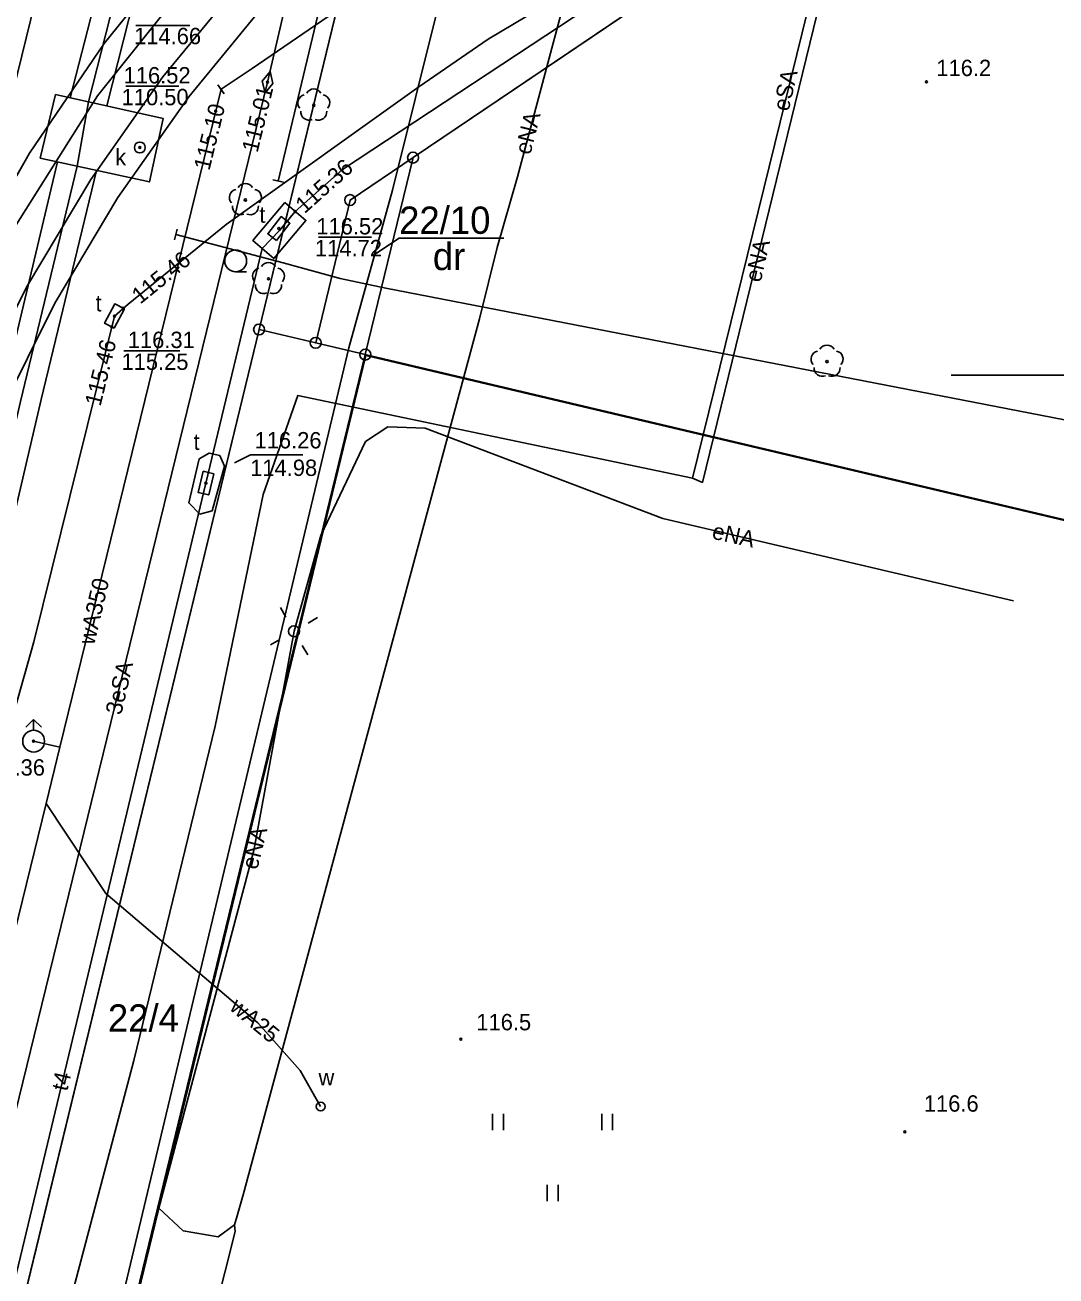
# Model space of a CAD drawing. Extents: x 6424617 to 6425697, y 5665845 to 5667190.
# Drawn here: x 6425452.6 to 6425499.8, y 5666658.7 to 5666716 of the extents above; entities that cross this region are included whole.
import ezdxf

# ---------------------------------------------------------------- set-up
doc = ezdxf.new("R2010")
doc.units = 0
for name, color, linetype in [('Warstwa 1', 7, 'Continuous'), ('Warstwa 10', 7, 'Continuous'), ('Warstwa 11', 7, 'Continuous'), ('Warstwa 12', 7, 'Continuous'), ('Warstwa 13', 7, 'Continuous'), ('Warstwa 14', 7, 'Continuous'), ('Warstwa 15', 7, 'Continuous'), ('Warstwa 16', 7, 'Continuous'), ('Warstwa 19', 7, 'Continuous'), ('Warstwa 2', 7, 'Continuous'), ('Warstwa 20', 7, 'Continuous'), ('Warstwa 4', 7, 'Continuous'), ('Warstwa 5', 7, 'Continuous'), ('Warstwa 6', 7, 'Continuous'), ('Warstwa 61', 7, 'Continuous'), ('Warstwa 63', 7, 'Continuous'), ('Warstwa 8', 7, 'Continuous'), ('Warstwa 9', 7, 'Continuous')]:
    doc.layers.add(name, color=color, linetype=linetype)

msp = doc.modelspace()

# ---------------------------------------------------------------- linework, layer by layer
at = {"layer": 'Warstwa 1'}
for p, q in [((6425470.358, 5666709.972), (6425533.169, 5666752.354)), ((6425470.358, 5666709.972), (6425533.169, 5666752.354)), ((6425463.303, 5666702.097), (6425474.6, 5666748.65)), ((6425463.303, 5666702.097), (6425474.6, 5666748.65)), ((6425467.474, 5666708.027), (6425470.358, 5666709.972)), ((6425467.474, 5666708.027), (6425470.358, 5666709.972)), ((6425468.169, 5666700.949), (6425470.358, 5666709.972)), ((6425468.169, 5666700.949), (6425470.358, 5666709.972)), ((6425465.896, 5666701.486), (6425467.474, 5666708.027)), ((6425465.896, 5666701.486), (6425467.474, 5666708.027)), ((6425433.754, 5666580.312), (6425463.303, 5666702.097)), ((6425433.754, 5666580.312), (6425463.303, 5666702.097)), ((6425463.303, 5666702.097), (6425465.896, 5666701.486)), ((6425463.303, 5666702.097), (6425465.896, 5666701.486)), ((6425465.896, 5666701.486), (6425468.169, 5666700.949)), ((6425465.896, 5666701.486), (6425468.169, 5666700.949)), ((6425453.765, 5666641.752), (6425468.169, 5666700.949)), ((6425453.765, 5666641.752), (6425468.169, 5666700.949)), ((6425468.169, 5666700.949), (6425518.953, 5666688.95)), ((6425468.169, 5666700.949), (6425518.953, 5666688.95))]:
    msp.add_line(p, q, dxfattribs=at)
at = {"layer": 'Warstwa 10'}
for points in [[(6425511.502, 5666812.229), (6425505.347, 5666785.804), (6425490.939, 5666726.925), (6425483.148, 5666695.285), (6425465.075, 5666699.074), (6425463.492, 5666694.538), (6425461.289, 5666683.928), (6425457.56, 5666668.611), (6425452.397, 5666649.025), (6425443.501, 5666614.107), (6425444.454, 5666609.948), (6425442.828, 5666607.233), (6425442.381, 5666606.077), (6425439.907, 5666599.491), (6425438.985, 5666589.841), (6425438.533, 5666586.618), (6425438.687, 5666584.707), (6425442.314, 5666582.223), (6425462.873, 5666574.552), (6425461.354, 5666569.137), (6425473.214, 5666563.224), (6425473.065, 5666562.687)], [(6425459.42, 5666646.31), (6425459.59, 5666646.96), (6425454.75, 5666648.16), (6425467.42, 5666701.26), (6425469.42, 5666708.48), (6425473.62, 5666725.35), (6425475.76, 5666727.13), (6425480.9, 5666730.48), (6425485.17, 5666732.76), (6425510.63, 5666747.63), (6425535.355, 5666762.106)], [(6425535.104, 5666760.988), (6425520.94, 5666752.62), (6425500.12, 5666740.53), (6425498.27, 5666739.4), (6425482.04, 5666730.18), (6425480.23, 5666729.09), (6425473, 5666724.42), (6425467.84, 5666720.36), (6425466.02, 5666719.12), (6425465.22, 5666718.37), (6425464.63, 5666717.5), (6425463.69, 5666713.42)], [(6425463.69, 5666713.42), (6425450.198, 5666658.334), (6425446.682, 5666643.647), (6425444.432, 5666634.297), (6425443.938, 5666632.196), (6425440.201, 5666616.58), (6425435.586, 5666597.316), (6425432.855, 5666585.915), (6425430.384, 5666576.151), (6425429.068, 5666570.528), (6425427.199, 5666563.24)]]:
    msp.add_lwpolyline(points, dxfattribs=at)
for centre in [(6425470.358, 5666709.972), (6425467.474, 5666708.027), (6425463.303, 5666702.097), (6425465.896, 5666701.486), (6425468.169, 5666700.949)]:
    msp.add_circle(centre, 0.25, dxfattribs=at)
at = {"layer": 'Warstwa 11'}
for centre in [(6425465.808, 5666712.363), (6425462.677, 5666708.032), (6425463.734, 5666704.42), (6425489.319, 5666700.629)]:
    msp.add_circle(centre, 0.05, dxfattribs=at)
for centre, start, end in [((6425465.808, 5666712.738), 30.1471, 149.8529), ((6425465.451, 5666712.479), 102.1471, 221.8529), ((6425466.165, 5666712.479), 318.1471, 77.8529), ((6425465.588, 5666712.06), 174.1471, 293.8529), ((6425466.028, 5666712.06), 246.1471, 5.8529), ((6425462.32, 5666708.148), 102.1471, 221.8529), ((6425462.677, 5666708.407), 30.1471, 149.8529), ((6425463.034, 5666708.148), 318.1471, 77.8529), ((6425462.457, 5666707.729), 174.1471, 293.8529), ((6425462.897, 5666707.729), 246.1471, 5.8529), ((6425463.377, 5666704.536), 102.1471, 221.8529), ((6425463.734, 5666704.795), 30.1471, 149.8529), ((6425464.091, 5666704.536), 318.1471, 77.8529), ((6425463.514, 5666704.117), 174.1471, 293.8529), ((6425463.954, 5666704.117), 246.1471, 5.8529), ((6425488.962, 5666700.745), 102.1471, 221.8529), ((6425489.319, 5666701.004), 30.1471, 149.8529), ((6425489.676, 5666700.745), 318.1471, 77.8529), ((6425489.099, 5666700.326), 174.1471, 293.8529), ((6425489.539, 5666700.326), 246.1471, 5.8529)]:
    msp.add_arc(centre, 0.375, start, end, dxfattribs=at)
at = {"layer": 'Warstwa 12'}
for p, q in [((6425466.379, 5666758.61), (6425454.656, 5666712.714)), ((6425456.33, 5666712.34), (6425468.007, 5666758.308))]:
    msp.add_line(p, q, dxfattribs=at)
for points in [[(6425441.308, 5666641.686), (6425442.211, 5666646.669), (6425447.461, 5666668.224), (6425452.986, 5666687.798), (6425456.682, 5666702.714), (6425457.304, 5666703.264), (6425461.793, 5666706.908), (6425470.626, 5666713.216), (6425473.792, 5666715.394), (6425479.11, 5666718.571), (6425485.322, 5666722.816), (6425493.098, 5666728.036), (6425502.103, 5666733.657), (6425502.567, 5666734.285), (6425502.24, 5666735.351), (6425487.094, 5666760.914), (6425475.369, 5666781.026), (6425471.506, 5666788.294), (6425466.997, 5666795.211), (6425467.061, 5666795.824), (6425467.197, 5666796.422), (6425468.902, 5666804.427), (6425470.675, 5666812.723)], [(6425511.969, 5666812.223), (6425503.565, 5666776.699), (6425494.804, 5666740.869), (6425483.613, 5666695.097), (6425483.148, 5666695.285), (6425465.075, 5666699.074), (6425463.492, 5666694.538), (6425461.289, 5666683.928), (6425457.56, 5666668.611), (6425452.397, 5666649.025), (6425443.501, 5666614.107), (6425444.454, 5666609.948), (6425442.828, 5666607.233), (6425439.907, 5666599.491), (6425438.985, 5666589.841), (6425438.533, 5666586.618), (6425438.687, 5666584.707), (6425442.314, 5666582.223), (6425462.873, 5666574.552), (6425463.208, 5666574.431), (6425461.755, 5666569.388), (6425473.557, 5666563.362), (6425473.425, 5666562.682)], [(6425499.608, 5666812.372), (6425495.95, 5666795.671), (6425486.186, 5666750.745), (6425486.2, 5666750.424), (6425485.09, 5666746.715), (6425483.809, 5666741.562), (6425478.514, 5666721.742), (6425475.138, 5666709.091), (6425474.202, 5666705.85), (6425473.405, 5666702.579), (6425462.582, 5666662.473), (6425462.296, 5666661.501), (6425462.173, 5666661.094)], [(6425489.22, 5666812.497), (6425474.765, 5666753.174), (6425464.178, 5666708.896)], [(6425521.61, 5666759.53), (6425495.95, 5666744.37), (6425470.54, 5666728.51), (6425462.98, 5666721.67), (6425455.91, 5666712.8), (6425451.47, 5666705.78), (6425447.67, 5666698), (6425444.07, 5666687.91), (6425441.69, 5666678.91)], [(6425533.481, 5666753.746), (6425530.061, 5666751.444), (6425528.983, 5666750.831), (6425527.902, 5666749.972), (6425487.047, 5666722.569), (6425467.123, 5666709.427), (6425464.962, 5666707.499), (6425464.232, 5666706.629), (6425463.44, 5666705.807), (6425460.871, 5666695.064), (6425446.784, 5666636.395), (6425445.804, 5666632.786), (6425434.157, 5666583.491), (6425428.997, 5666563.219)], [(6425461.56, 5666713.1), (6425462.99, 5666714.05), (6425473.97, 5666721.58), (6425484.98, 5666729.12), (6425486.28, 5666730.03), (6425489.79, 5666732.34)], [(6425437.109, 5666613.288), (6425453.551, 5666680.394), (6425454.184, 5666682.972), (6425461.56, 5666713.1)], [(6425454.078, 5666709.772), (6425451.435, 5666698.712), (6425446.767, 5666678.493), (6425443.895, 5666666.261)], [(6425445.604, 5666665.824), (6425453.323, 5666698.889), (6425455.85, 5666709.386)], [(6425459.492, 5666706.452), (6425464.402, 5666705.148), (6425467.024, 5666704.437), (6425469.106, 5666703.994), (6425512.873, 5666695.495), (6425514.727, 5666695.066), (6425520.07, 5666693.934)], [(6425462.173, 5666661.094), (6425461.424, 5666660.549), (6425459.833, 5666660.824), (6425458.718, 5666661.86), (6425463.06, 5666678.242), (6425464.904, 5666688.277), (6425466.134, 5666692.658), (6425468.173, 5666696.961), (6425469.208, 5666697.647), (6425470.914, 5666697.577), (6425481.795, 5666693.442), (6425497.859, 5666689.665)], [(6425454.184, 5666682.972), (6425452.977, 5666683.243)], [(6425466.124, 5666666.509), (6425465.179, 5666668.155), (6425463.246, 5666670.35), (6425456.28, 5666676.268), (6425453.552, 5666680.394)], [(6425442.734, 5666579.444), (6425458.811, 5666646.503), (6425460.83, 5666655.338), (6425462.206, 5666660.781), (6425462.173, 5666661.094)]]:
    msp.add_lwpolyline(points, dxfattribs=at)
at = {"layer": 'Warstwa 13'}
for centre in [(6425493.87, 5666713.44), (6425472.544, 5666669.598), (6425492.881, 5666665.353)]:
    msp.add_circle(centre, 0.045, dxfattribs=at)
at = {"layer": 'Warstwa 14'}
for p, q in [((6425460.131, 5666716.024), (6425457.658, 5666716.024)), ((6425459.632, 5666713.242), (6425457.199, 5666713.242)), ((6425468.459, 5666706.326), (6425466.026, 5666706.326)), ((6425459.676, 5666701.124), (6425457.102, 5666701.124))]:
    msp.add_line(p, q, dxfattribs=at)
msp.add_lwpolyline([(6425465.308, 5666696.351), (6425462.905, 5666696.351), (6425462.174, 5666695.99)], dxfattribs=at)
for centre in [(6425463.69, 5666713.42), (6425461.315, 5666712.1), (6425457.841, 5666710.433), (6425464.962, 5666707.499), (6425464.209, 5666706.725), (6425456.682, 5666702.714), (6425457.083, 5666703.069), (6425456.558, 5666702.215), (6425460.871, 5666695.064), (6425452.977, 5666683.243)]:
    msp.add_circle(centre, 0.045, dxfattribs=at)
at = {"layer": 'Warstwa 15'}
msp.add_lwpolyline([(6425474.51, 5666706.274), (6425469.718, 5666706.274), (6425468.547, 5666705.506)], dxfattribs=at)
at = {"layer": 'Warstwa 16'}
for points in [[(6425453.984, 5666712.864), (6425458.906, 5666711.765), (6425458.283, 5666708.855), (6425453.281, 5666709.946)], [(6425464.482, 5666707.913), (6425465.446, 5666707.093), (6425463.978, 5666705.342), (6425463.021, 5666706.169)], [(6425460.562, 5666696.17), (6425461.022, 5666696.434), (6425461.505, 5666696.321), (6425461.714, 5666695.833), (6425461.152, 5666693.795), (6425460.586, 5666693.64), (6425460.08, 5666694.157)]]:
    msp.add_lwpolyline(points, close=True, dxfattribs=at)
at = {"layer": 'Warstwa 19'}
msp.add_lwpolyline([(6425463.576, 5666712.933), (6425463.933, 5666713.363), (6425463.804, 5666713.907), (6425463.447, 5666713.477)], close=True, dxfattribs=at)
at = {"layer": 'Warstwa 2'}
for points in [[(6425474.51, 5666706.274), (6425469.718, 5666706.274), (6425468.547, 5666705.506)], [(6425452.952, 5666638.161), (6425468.19, 5666700.91), (6425518.946, 5666688.917)]]:
    msp.add_lwpolyline(points, dxfattribs=at)
msp.add_circle((6425464.904, 5666688.277), 0.25, dxfattribs=at)
at = {"layer": 'Warstwa 20'}
for p, q in [((6425461.7, 5666712.893), (6425461.42, 5666713.307)), ((6425464.421, 5666708.839), (6425463.935, 5666708.953)), ((6425459.425, 5666706.211), (6425459.559, 5666706.693))]:
    msp.add_line(p, q, dxfattribs=at)
at = {"layer": 'Warstwa 4'}
for points in [[(6425464.098, 5666706.177), (6425464.714, 5666706.965), (6425464.32, 5666707.273), (6425463.704, 5666706.485)], [(6425456.672, 5666702.155), (6425457.135, 5666703.042), (6425456.692, 5666703.273), (6425456.229, 5666702.386)], [(6425460.743, 5666695.608), (6425460.512, 5666694.635), (6425460.999, 5666694.52), (6425461.23, 5666695.493)]]:
    msp.add_lwpolyline(points, close=True, dxfattribs=at)
for points in [[(6425464.528, 5666688.926), (6425464.277, 5666689.358)], [(6425465.553, 5666688.653), (6425465.985, 5666688.904)], [(6425464.255, 5666687.901), (6425463.823, 5666687.65)], [(6425465.28, 5666687.628), (6425465.531, 5666687.196)], [(6425452.623, 5666683.889), (6425452.977, 5666684.243)], [(6425453.331, 5666683.889), (6425452.977, 5666684.243)], [(6425452.977, 5666683.743), (6425452.977, 5666684.243)]]:
    msp.add_lwpolyline(points, dxfattribs=at)
for centre, radius in [((6425457.841, 5666710.433), 0.25), ((6425452.977, 5666683.243), 0.5), ((6425466.124, 5666666.509), 0.2)]:
    msp.add_circle(centre, radius, dxfattribs=at)
at = {"layer": 'Warstwa 5'}
for p, q in [((6425452.952, 5666638.161), (6425468.19, 5666700.91)), ((6425468.19, 5666700.91), (6425518.946, 5666688.917)), ((6425473.997, 5666665.421), (6425473.997, 5666666.171)), ((6425474.497, 5666665.421), (6425474.497, 5666666.171)), ((6425478.997, 5666665.421), (6425478.997, 5666666.171)), ((6425479.497, 5666665.421), (6425479.497, 5666666.171)), ((6425476.497, 5666662.171), (6425476.497, 5666662.921)), ((6425476.997, 5666662.171), (6425476.997, 5666662.921))]:
    msp.add_line(p, q, dxfattribs=at)
at = {"layer": 'Warstwa 6'}
msp.add_line((6425462.73, 5666704.74), (6425462.23, 5666704.74), dxfattribs=at)
for points in [[(6425540.993, 5666787.253), (6425538.28, 5666785.28), (6425499.79, 5666763.64), (6425474.6, 5666748.65), (6425463.303, 5666702.097), (6425465.896, 5666701.486), (6425467.474, 5666708.027), (6425470.358, 5666709.972), (6425533.169, 5666752.354)], [(6425435.44, 5666658.11), (6425437.87, 5666668.36), (6425438.13, 5666669.33), (6425440.29, 5666676.91), (6425441.43, 5666680.94), (6425443.42, 5666687.896), (6425445.087, 5666693.729), (6425447.213, 5666699.41), (6425449.786, 5666704.904), (6425452.789, 5666710.175), (6425456.203, 5666715.189), (6425460.005, 5666719.915), (6425464.173, 5666724.323), (6425468.679, 5666728.385), (6425473.494, 5666732.074), (6425478.588, 5666735.367), (6425537.13, 5666770.022)], [(6425533.169, 5666752.354), (6425470.358, 5666709.972), (6425468.169, 5666700.949), (6425518.953, 5666688.95)], [(6425386.659, 5666386.227), (6425410.054, 5666482.642), (6425433.754, 5666580.312), (6425463.303, 5666702.097), (6425474.6, 5666748.65), (6425473.47, 5666747.98), (6425465.93, 5666741.65), (6425451.88, 5666727.39), (6425441.06, 5666708.4), (6425429.67, 5666678.16), (6425407.73, 5666588.9), (6425390.68, 5666508.89), (6425364.93, 5666402.71), (6425352.06, 5666353.98)], [(6425518.953, 5666688.95), (6425468.169, 5666700.949), (6425453.765, 5666641.752), (6425438.183, 5666577.748), (6425449.85, 5666574.917), (6425489.08, 5666567.113), (6425491.527, 5666566.626)]]:
    msp.add_lwpolyline(points, dxfattribs=at)
for points in [[(6425470.358, 5666709.972), (6425467.474, 5666708.027), (6425465.896, 5666701.486), (6425468.169, 5666700.949)], [(6425468.169, 5666700.949), (6425465.896, 5666701.486), (6425463.303, 5666702.097), (6425433.754, 5666580.312), (6425436.256, 5666578.862), (6425438.183, 5666577.748), (6425453.765, 5666641.752)]]:
    msp.add_lwpolyline(points, close=True, dxfattribs=at)
msp.add_circle((6425462.23, 5666705.24), 0.5, dxfattribs=at)
at = {"layer": 'Warstwa 61'}
msp.add_lwpolyline([(6425440.898, 5666649.974), (6425444.447, 5666664.744), (6425444.65, 5666665.38), (6425444.75, 5666666.043), (6425447.618, 5666678.294), (6425452.379, 5666698.801), (6425454.964, 5666709.579), (6425455.493, 5666712.527), (6425467.193, 5666758.459), (6425467.63, 5666759.523), (6425467.81, 5666760.634), (6425470.201, 5666770.264), (6425479.793, 5666807.708), (6425480.031, 5666808.785), (6425480.333, 5666809.832), (6425480.341, 5666809.863), (6425480.99, 5666812.402), (6425481.038, 5666812.596)], dxfattribs=at)
at = {"layer": 'Warstwa 63'}
msp.add_line((6425505, 5666700), (6425495, 5666700), dxfattribs=at)
at = {"layer": 'Warstwa 8'}
for p, q in [((6425456.203, 5666715.189), (6425460.005, 5666719.915)), ((6425452.789, 5666710.175), (6425456.203, 5666715.189)), ((6425449.786, 5666704.904), (6425452.789, 5666710.175))]:
    msp.add_line(p, q, dxfattribs=at)
msp.add_lwpolyline([(6425436.899, 5666654.986), (6425441.007, 5666671.741), (6425443.87, 5666683.229), (6425448.078, 5666700.226), (6425458.308, 5666742.266), (6425462.138, 5666758.523), (6425465.09, 5666771.329), (6425467.253, 5666780.824), (6425472.116, 5666799.748), (6425475.27, 5666812.666), (6425476.261, 5666812.654), (6425467.956, 5666780.701), (6425465.89, 5666771.616), (6425462.43, 5666756.311), (6425458.979, 5666741.348), (6425449.042, 5666700.874), (6425444.62, 5666683.197), (6425441.71, 5666671.55), (6425437.724, 5666655.545)], dxfattribs=at)
at = {"layer": 'Warstwa 9'}
for p, q in [((6425458.901, 5666713.671), (6425462.549, 5666718.109)), ((6425460.079, 5666712.747), (6425463.653, 5666717.099)), ((6425455.596, 5666708.973), (6425458.901, 5666713.671)), ((6425456.84, 5666708.14), (6425460.079, 5666712.747)), ((6425452.65, 5666704.041), (6425455.596, 5666708.973)), ((6425453.954, 5666703.303), (6425456.84, 5666708.14)), ((6425450.082, 5666698.902), (6425452.65, 5666704.041)), ((6425451.438, 5666698.265), (6425453.954, 5666703.303))]:
    msp.add_line(p, q, dxfattribs=at)

# ---------------------------------------------------------------- texts
at = {"layer": 'Warstwa 11'}
for s, rotation, p in [('eSA', 77.0628, (6425487.553, 5666712.056)), ('3eSA', 76.931, (6425456.986, 5666684.412))]:
    msp.add_text(s, height=0.75, rotation=rotation, dxfattribs=at).set_placement(p)
at = {"layer": 'Warstwa 13'}
for s, p in [('116.2', (6425494.324, 5666713.704)), ('116.5', (6425473.255, 5666670.001)), ('116.6', (6425493.753, 5666666.275))]:
    msp.add_text(s, height=0.75, dxfattribs=at).set_placement(p)
for s, rotation, p in [('eNA', 75.7737, (6425475.724, 5666710.064)), ('eNA', 76.954, (6425486.273, 5666704.221)), ('eNA', 347.4588, (6425484.008, 5666692.526)), ('wA350', 76.9196, (6425455.751, 5666687.62)), ('eNA', 75.8482, (6425463.214, 5666677.32)), ('wA25', 320.335, (6425461.906, 5666670.975)), ('t4', 77.0915, (6425454.517, 5666667.18))]:
    msp.add_text(s, height=0.75, rotation=rotation, dxfattribs=at).set_placement(p)
at = {"layer": 'Warstwa 14'}
for s, p in [('114.66', (6425457.58, 5666715.163)), ('110.50', (6425457.008, 5666712.367)), ('114.72', (6425465.864, 5666705.45)), ('115.25', (6425457.002, 5666700.248)), ('114.98', (6425462.897, 5666695.39))]:
    msp.add_text(s, height=0.75, dxfattribs=at).set_placement(p)
for s, rotation, p in [('115.01', 76.2378, (6425463.231, 5666710.166)), ('115.10', 76.2435, (6425461.028, 5666709.347)), ('115.36', 41.74, (6425465.385, 5666707.374)), ('115.46', 39.07, (6425457.855, 5666703.228)), ('115.46', 76.0831, (6425456.036, 5666698.548))]:
    msp.add_text(s, height=0.75, rotation=rotation, dxfattribs=at).set_placement(p)
at = {"layer": 'Warstwa 15'}
for s, height, p in [('116.52', 0.75, (6425457.099, 5666713.367)), ('22/10', 1.25, (6425469.718, 5666706.479)), ('116.52', 0.75, (6425465.926, 5666706.45)), ('116.31', 0.75, (6425457.291, 5666701.248)), ('116.26', 0.75, (6425463.096, 5666696.651)), ('116.36', 0.75, (6425450.43, 5666681.666)), ('22/4', 1.25, (6425456.38, 5666669.939))]:
    msp.add_text(s, height=height, dxfattribs=at).set_placement(p)
at = {"layer": 'Warstwa 2'}
msp.add_text('dr', height=1.25, dxfattribs=at).set_placement((6425471.263, 5666704.819))
at = {"layer": 'Warstwa 5'}
for s, p in [('k', (6425456.71, 5666709.616)), ('t', (6425463.311, 5666706.986)), ('t', (6425455.813, 5666702.927)), ('t', (6425460.302, 5666696.579)), ('w', (6425466.026, 5666667.474))]:
    msp.add_text(s, height=0.75, dxfattribs=at).set_placement(p)

doc.saveas('drawing.dxf')
